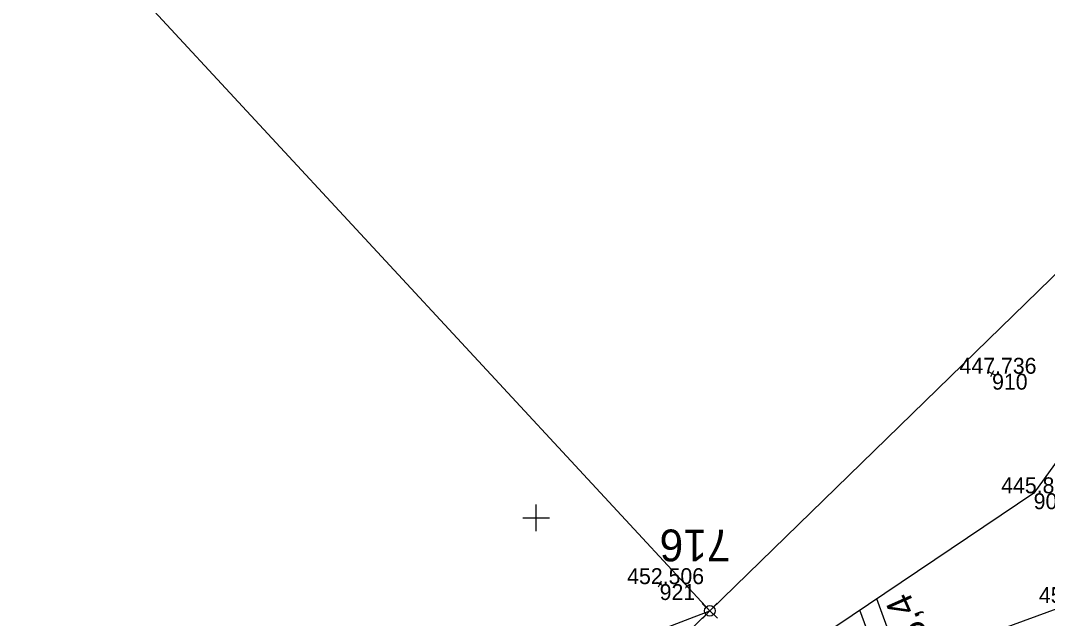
# Model space of a CAD drawing. Extents: x -776734 to -748832, y -1118122 to -976986.
# Drawn here: x -751288.9 to -751211.4, y -1114707.6 to -1114662.5 of the extents above; entities that cross this region are included whole.
import ezdxf

# ---------------------------------------------------------------- set-up
doc = ezdxf.new("R2010")
doc.units = 0
for name, color, linetype in [('KM_Hranice parcel', 7, 'Continuous'), ('Level 61 Křížky', 7, 'Continuous'), ('Obvod stavby - SŽ+ČD', 7, 'Continuous'), ('SŽG Vrstva 48', 7, 'Continuous'), ('SŽG Vrstva 49', 7, 'Continuous'), ('SŽG Vrstva 53', 7, 'Continuous'), ('SŽG Vrstva 60', 7, 'Continuous'), ('SŽG Vrstva 61', 7, 'Continuous'), ('VYT-BODY', 7, 'Continuous')]:
    doc.layers.add(name, color=color, linetype=linetype)

msp = doc.modelspace()

# ---------------------------------------------------------------- linework, layer by layer
at = {"layer": 'KM_Hranice parcel'}
msp.add_line((-751236.9, -1114707.02), (-751333.6, -1114602.62), dxfattribs=at)
for points in [[(-751236.9, -1114707.02), (-751193.03, -1114664.28), (-751178.42, -1114675.26)], [(-751293.44, -1114727.24), (-751276.39, -1114722.19), (-751236.9, -1114707.02)]]:
    msp.add_lwpolyline(points, dxfattribs=at)
at = {"layer": 'Level 61 Křížky'}
for p, q in [((-751250, -1114700), (-751250, -1114699)), ((-751251, -1114700), (-751249, -1114700)), ((-751250, -1114701), (-751250, -1114700))]:
    msp.add_line(p, q, dxfattribs=at)
at = {"layer": 'Obvod stavby - SŽ+ČD'}
msp.add_lwpolyline([(-751172.58, -1114730.25), (-751213.65, -1114726.85), (-751218.67, -1114726.44), (-751238.9319, -1114729.2086), (-751312.5308, -1114754.601), (-751317.7491, -1114739.4759), (-751244.1502, -1114714.0835), (-751236.9, -1114707.02), (-751193.03, -1114664.28)], dxfattribs=at)
at = {"layer": 'SŽG Vrstva 48'}
for p, q in [((-751222.4574, -1114711.1503), (-751224.3063, -1114706.1165)), ((-751223.8654, -1114711.6675), (-751225.5876, -1114706.9788))]:
    msp.add_line(p, q, dxfattribs=at)
at = {"layer": 'SŽG Vrstva 49'}
for p, q in [((-751215.3842, -1114689.2405), (-751215.8338, -1114689.0215)), ((-751215.4995, -1114688.9062), (-751215.7185, -1114689.3558)), ((-751240.4582, -1114705.1155), (-751240.9078, -1114704.8965)), ((-751240.5735, -1114704.7812), (-751240.7925, -1114705.2308)), ((-751231.525, -1114714.481), (-751209.62, -1114706.435))]:
    msp.add_line(p, q, dxfattribs=at)
msp.add_lwpolyline([(-751159.892, -1114710.39), (-751159.564, -1114697.887), (-751162.611, -1114687.691), (-751171.305, -1114676.437), (-751182.896, -1114671.724), (-751191.58, -1114672.907), (-751197.985, -1114678.047), (-751212.472, -1114698.152), (-751234.949, -1114713.279), (-751244.9, -1114718.575)], dxfattribs=at)
at = {"layer": 'SŽG Vrstva 53'}
msp.add_lwpolyline([(-751615.07, -1114840.52), (-751596.62, -1114835), (-751572.02, -1114827.5), (-751551.31, -1114808.23), (-751526.51, -1114811.39), (-751501.68, -1114801.88), (-751460.63, -1114785.23), (-751418.82, -1114768.72), (-751390.21, -1114757.9), (-751377.2, -1114753.63), (-751337.18, -1114740.99), (-751293.44, -1114727.24), (-751276.39, -1114722.19), (-751236.9, -1114707.02), (-751193.03, -1114664.28), (-751178.42, -1114675.26), (-751174.34, -1114678.03), (-751162.9, -1114674.22), (-751118.39, -1114659.47), (-751098.21, -1114652.66), (-751091.59, -1114651.24)], dxfattribs=at)
at = {"layer": 'SŽG Vrstva 60'}
for p, q in [((-751215.609, -1114689.131), (-751215.609, -1114689.131)), ((-751212.472, -1114698.152), (-751212.472, -1114698.152)), ((-751240.683, -1114705.006), (-751240.683, -1114705.006))]:
    msp.add_line(p, q, dxfattribs=at)
at = {"layer": 'VYT-BODY'}
for p, q in [((-751237.4726, -1114706.4623), (-751236.3253, -1114707.5775)), ((-751236.3414, -1114706.4463), (-751237.4566, -1114707.5935))]:
    msp.add_line(p, q, dxfattribs=at)
msp.add_circle((-751236.899, -1114707.0199), 0.4, dxfattribs=at)

# ---------------------------------------------------------------- texts
at = {"layer": 'Obvod stavby - SŽ+ČD'}
msp.add_text('716', height=2.4, rotation=180, dxfattribs=at).set_placement((-751235.3281, -1114700.8856))
at = {"layer": 'SŽG Vrstva 48'}
msp.add_text('5,4', height=2, rotation=113.940517, dxfattribs=at).set_placement((-751220.3772, -1114708.9334))
at = {"layer": 'SŽG Vrstva 60'}
for s, p in [('910', (-751215.609, -1114690.331)), ('909', (-751212.472, -1114699.352)), ('921', (-751240.683, -1114706.206))]:
    msp.add_text(s, height=1.2, dxfattribs=at).set_placement(p)
at = {"layer": 'SŽG Vrstva 61'}
for s, p in [('447.736', (-751218.0609, -1114689.131)), ('445.836', (-751214.9239, -1114698.152)), ('452.506', (-751243.1349, -1114705.006)), ('454.135', (-751212.0761, -1114706.435))]:
    msp.add_text(s, height=1.2, dxfattribs=at).set_placement(p)

doc.saveas('drawing.dxf')
